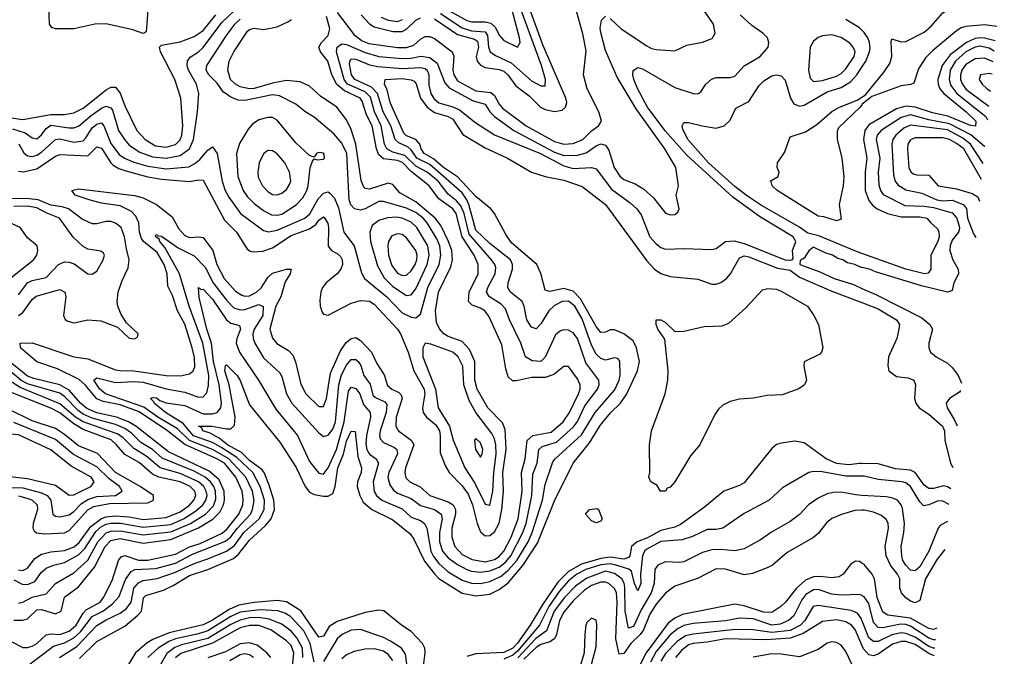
# Model space of a CAD drawing. Header units: inches. Extents: x 884549 to 1028252, y 526810 to 653624.
# Tile 665 of 1056: x 996356 to 1000616, y 562995 to 565749. Entities that reach past the tile are written whole.
import ezdxf

# ---------------------------------------------------------------- set-up
doc = ezdxf.new("R2010")
doc.units = ezdxf.units.IN
doc.header["$MEASUREMENT"] = 0
doc.layers.add('A9596', color=7, linetype='Continuous')
doc.layers.add('B0506', color=7, linetype='Continuous')

msp = doc.modelspace()

# ---------------------------------------------------------------- linework, layer by layer
at = {"layer": 'A9596', "color": 5}
for points, elevation in [([(996323.9, 565276.1), (996379.4, 565259.4), (996410, 565237.8), (996430, 565234.2), (996450, 565250.6), (996470, 565278.1), (996490, 565292.1), (996570, 565281.2), (996590, 565281.3), (996610, 565287.6), (996665, 565335), (996710, 565366.6), (996730, 565375.4), (996750, 565368.2), (996757.3, 565357.3), (996783.2, 565270), (996808.5, 565230), (996830, 565206.6), (996875.4, 565175.4), (996930, 565155.4), (996990, 565150), (997050, 565161.8), (997089.8, 565190.2), (997107.5, 565230), (997124.9, 565350), (997131.1, 565430), (997120.4, 565470), (997085.9, 565530), (997080.5, 565550), (997081.2, 565570), (997092.9, 565587.1), (997130, 565610.1), (997150, 565628.3), (997230, 565736.1), (997310, 565811.7)], 1960), ([(996910.2, 565790.2), (996903, 565697), (996890, 565689.7), (996844.7, 565704.7), (996729.4, 565730.6), (996681, 565730), (996590, 565709.9), (996510, 565709.2), (996494.4, 565714.4), (996484.9, 565730), (996481.3, 565810)], 1980), ([(997730, 565779.5), (997803, 565683), (997838, 565658), (997866.1, 565646.1), (997990, 565628.6), (998030, 565628.8), (998061, 565639), (998090, 565665), (998110, 565676.2), (998130, 565675.6), (998150, 565667.4), (998227.4, 565610), (998234.1, 565590), (998230.3, 565530), (998234.9, 565510), (998250, 565485), (998330, 565441.8), (998394, 565434), (998410, 565420.4), (998430, 565383), (998445.5, 565365.5), (998547.3, 565290), (998670, 565222), (998710, 565210.1), (998750, 565213.6), (998792.1, 565230), (998830, 565268.4), (998860.5, 565290), (998873, 565310), (998862.2, 565350), (998810.8, 565450), (998795.1, 565510), (998806.2, 565613.8), (998791.8, 565688.2), (998765.7, 565785.7)], 1880), ([(998150, 565753.1), (998250, 565684.2), (998324.1, 565664.1), (998336.3, 565656.3), (998341.5, 565630), (998330.9, 565590), (998334.5, 565570), (998350, 565551.5), (998370, 565542.5), (998430, 565534), (998450, 565525.6), (998468, 565510), (998502.4, 565462.4), (998559.7, 565419.7), (998609.2, 565370), (998630, 565359.7), (998670, 565351.3), (998702.4, 565357.6), (998718.1, 565370), (998723.4, 565390), (998719.2, 565410), (998619.6, 565639.6), (998556.9, 565810)], 1920), ([(998171, 565811), (998290, 565745.9), (998310, 565739.3), (998370, 565740.2), (998393.8, 565733.8), (998414.4, 565714.4), (998430, 565681.3), (998450, 565658.3), (998510, 565630.2), (998521.2, 565650), (998519.1, 565670), (998486, 565790)], 1960), ([(998176.2, 565776.2), (998270, 565713.2), (998310, 565700.2), (998370, 565696.7), (998379.9, 565679.9), (998384, 565630), (998391.7, 565610), (998414.2, 565594.2), (998482.5, 565562.5), (998570, 565483.8), (998610, 565462.4), (998630, 565463.1), (998631.6, 565490), (998613.2, 565550), (998525.8, 565790)], 1940), ([(998910, 565753.4), (998958.6, 565710), (999070, 565635.7), (999090, 565624.6), (999110, 565620.5), (999190, 565613.7), (999241.8, 565638.2), (999310, 565651), (999352, 565668), (999365.3, 565690), (999357.5, 565730), (999315.8, 565790)], 1860), ([(996310, 565325.2), (996370, 565317.2), (996490, 565338.4), (996550, 565338.2), (996590, 565345.3), (996630, 565366.7), (996730, 565445.8), (996750, 565457.1), (996770, 565456.3), (996790, 565430.9), (996810, 565375.9), (996863.1, 565270), (996899.1, 565230), (996943.7, 565203.8), (996990, 565197.6), (997030, 565209.2), (997050.5, 565229.5), (997057.9, 565250), (997061.5, 565290), (997053.4, 565410), (997026.3, 565490), (996965.6, 565610), (996960.7, 565630), (996970, 565638.4), (997050, 565652.7), (997110, 565675.7), (997150, 565702.8), (997205, 565770)], 1980), ([(996318.6, 563058.6), (996370, 563033.5), (996390, 563032.7), (996410, 563038.6), (996430.4, 563050), (996470, 563088.1), (996490, 563091.6), (996530, 563088.7), (996570, 563103.7), (996600.6, 563130), (996630, 563182), (996643.3, 563196.7), (996703.6, 563230), (996718.6, 563250), (996756.4, 563323.6), (996783.6, 563410), (996795.2, 563424.8), (996810, 563430.5), (996870, 563410.8), (996910, 563410.4), (997030, 563436.6), (997090, 563468.7), (997136.4, 563483.6), (997231.9, 563528.1), (997253.6, 563546.4), (997304.2, 563610), (997321, 563650), (997323.1, 563676.9), (997318.6, 563710), (997290.8, 563770), (997241.6, 563830), (997209.4, 563849.4), (997070.8, 563910.8), (996995.3, 563970), (996872.2, 564052.2), (996790, 564082.3), (996717.4, 564097.4), (996690, 564108.5), (996639.7, 564170), (996612.5, 564192.5), (996518.7, 564238.7), (996430, 564269.4), (996358.8, 564330), (996358.4, 564350), (996410.4, 564350.4), (996590, 564290.9), (996650, 564281.8), (996770, 564234.4), (996790, 564230.9), (996849.9, 564230.1), (996990, 564209.5), (997051.6, 564208.4), (997090, 564216.8), (997106.2, 564230), (997113.3, 564246.7), (997112.6, 564287.4), (997102.2, 564330), (997070, 564432.1), (997037.9, 564490), (997016.2, 564556.2), (996996.3, 564596.3), (996993.7, 564650), (996981, 564690), (996950, 564741.3), (996891, 564790), (996882.3, 564802.3), (996874.2, 564830), (996870.7, 564870.7), (996858.8, 564898.8), (996838.8, 564918.8), (996790, 564943.7), (996710, 564954.6), (996656.8, 564970), (996595.8, 564990), (996581, 565010), (996610, 565016.9), (996852.3, 564987.7), (996890, 564978.3), (996947.5, 564950), (997015.9, 564895.9), (997044.3, 564844.3), (997070, 564814.9), (997090, 564806.2), (997130, 564810.1), (997150, 564806), (997190.8, 564750.8), (997208.2, 564690), (997240.4, 564630), (997290, 564575.2), (997317.4, 564557.4), (997330, 564553.1), (997350, 564554.8), (997380.5, 564570), (997402.6, 564590), (997430, 564633.2), (997450, 564652.2), (997510, 564670.4), (997530.1, 564670.1), (997526.1, 564650), (997504.5, 564615.5), (997485, 564550), (997464.4, 564510), (997438.1, 564410), (997450, 564371.2), (997467.9, 564347.9), (997518.6, 564318.6), (997537.7, 564297.7), (997549.2, 564269.2), (997572.1, 564172.1), (997593.9, 564130), (997650, 564076.3), (997670, 564075.6), (997683.8, 564110), (997700.1, 564219.9), (997743.7, 564316.3), (997767.7, 564352.3), (997790, 564370.1), (997810, 564373.6), (997830, 564361), (997877.6, 564310), (997901.5, 564261.5), (997933.1, 564213.1), (997946.5, 564166.5), (997966.6, 564150), (997996.6, 564136.6), (998006.5, 564126.5), (998010.5, 564110), (997984.9, 564030), (997983.2, 563990), (997994.6, 563970), (998049.1, 563930), (998061.4, 563910), (998025.6, 563810), (998022.1, 563790), (998027, 563767), (998044.2, 563750), (998088.2, 563728.2), (998130, 563690), (998210, 563663.9), (998231.4, 563650), (998240.8, 563630), (998241.1, 563610), (998226.1, 563550), (998225.2, 563510), (998238.8, 563470), (998270, 563435.9), (998313.4, 563413.4), (998370, 563404.4), (998410, 563413.5), (998430, 563426.6), (998450.6, 563449.4), (998482.3, 563510), (998512.1, 563590), (998530.4, 563710), (998526.5, 563790), (998543.2, 563850), (998551.8, 563928.2), (998576, 563950), (998654.9, 563965.1), (998707.9, 564010), (998735.3, 564050), (998773, 564130), (998781.1, 564150), (998780.9, 564170), (998770, 564195), (998730, 564248.7), (998710, 564248.9), (998666.5, 564213.5), (998630, 564201.1), (998570, 564201.3), (998506, 564186), (998487.4, 564187.4), (998470, 564203.8), (998458.6, 564238.6), (998441.9, 564341.9), (998385.8, 564465.8), (998368.3, 564490), (998350, 564501.4), (998313.8, 564513.8), (998297.7, 564530), (998300.7, 564570), (998338.9, 564650), (998339.6, 564690), (998322.9, 564730), (998269.6, 564810), (998244.4, 564910), (998230, 564931.3), (998170, 564973.4), (998127.8, 565030), (998050, 565091.5), (998011.6, 565131.6), (997990, 565140), (997930, 565146.4), (997910, 565164.8), (997900.2, 565190), (997880.2, 565290), (997856.8, 565336.8), (997837.1, 565397.1), (997828.7, 565410), (997761.1, 565441.1), (997728.4, 565468.4), (997706.7, 565510), (997689.1, 565569.1), (997657.5, 565610), (997649.8, 565630), (997661, 565650), (997690, 565680.2), (997698, 565710), (997683.1, 565763.1)], 1880), ([(996350, 565094.1), (996371.1, 565091.1), (996430, 565104.4), (996510, 565158.2), (996530, 565165.9), (996650, 565160.2), (996690, 565198.9), (996710, 565193.6), (996749.7, 565129.7), (996760.1, 565120.1), (996785.2, 565105.2), (996814.9, 565094.9), (996910, 565069.3), (996970, 565059.5), (997090, 565049.4), (997130, 565056.5), (997150, 565054.5), (997241.6, 564881.6), (997294.3, 564830), (997339.1, 564759.1), (997350, 564748.6), (997364, 564744), (997407.7, 564747.7), (997450, 564762.3), (997530, 564815), (997610, 564843.7), (997636.7, 564863.3), (997650, 564881.1), (997670, 564895.9), (997673.4, 564893.4), (997689, 564869), (997692.1, 564850), (997689.8, 564769.8), (997705, 564750), (997730, 564737.8), (997744.4, 564724.4), (997751.5, 564710), (997751.9, 564690), (997745.4, 564670), (997730.1, 564650), (997681.6, 564610), (997666.2, 564590), (997658.2, 564570), (997655.1, 564535.1), (997656, 564510), (997663.9, 564483.9), (997670, 564474.9), (997690, 564471.1), (997790, 564522.4), (997830, 564533.8), (997870, 564531.3), (997890, 564518), (997990.1, 564410), (998002.9, 564390), (998036.8, 564310), (998060.5, 564230), (998105.7, 564150), (998109.3, 564130), (998099.2, 564070), (998101.6, 564050), (998115.6, 564030), (998156.1, 563996.1), (998171.6, 563970), (998175.4, 563950), (998174.9, 563874.9), (998197.6, 563817.6), (998213.4, 563790), (998270, 563732.8), (998296.3, 563696.3), (998314.8, 563650), (998334.7, 563570), (998350, 563534.1), (998370, 563516.1), (998390, 563517), (998410, 563533.7), (998430, 563571.5), (998442.1, 563630), (998449.4, 563710), (998446.4, 563790), (998460.6, 563890), (998456.3, 563976.3), (998444.7, 564004.7), (998381.2, 564070), (998334.5, 564150), (998325.6, 564190), (998325.3, 564270), (998302, 564322), (998270, 564357.1), (998210, 564378.3), (998190.5, 564390.5), (998171.8, 564411.8), (998159.3, 564439.3), (998154.6, 564490), (998167.4, 564570), (998220.7, 564679.3), (998229, 564710), (998225.4, 564750), (998210.8, 564790), (998178.4, 564858.4), (998153.6, 564890), (998070, 564960.6), (998000.3, 565000.3), (997970, 565035.3), (997950, 565041.6), (997870, 565016.1), (997850, 565018), (997844.2, 565024.2), (997833, 565053), (997810.9, 565210), (997790, 565273.4), (997770, 565315.9), (997727.7, 565370), (997658, 565418), (997610, 565460.6), (997570, 565479.9), (997510, 565485.5), (997450, 565474.7), (997370, 565450.7), (997349.7, 565449.7), (997310, 565458.2), (997288.8, 565470), (997267.3, 565490), (997255.8, 565530), (997262.1, 565570), (997282.3, 565610), (997341.3, 565698.8), (997350, 565706.5), (997370, 565712.1), (997410, 565706.1), (997470, 565718.1), (997519.3, 565740.7), (997531.8, 565750)], 1920), ([(996352.4, 565212.4), (996373.4, 565173.4), (996390, 565160.5), (996410, 565157.6), (996430, 565163.3), (996450, 565175.8), (996510, 565231.2), (996530, 565233.1), (996590, 565219.6), (996630, 565225.5), (996642.4, 565237.6), (996670, 565281.1), (996690, 565297.4), (996710, 565302), (996719.7, 565290), (996750, 565213), (996786.1, 565166.1), (996809.8, 565149.8), (996850, 565131.9), (996910, 565114.8), (996990, 565103.8), (997086.9, 565113.1), (997113.5, 565126.5), (997135.6, 565144.4), (997170, 565184.4), (997190, 565199.5), (997210, 565170.7), (997231.8, 565050), (997245.2, 565010), (997260.7, 564980.7), (997311.1, 564911.1), (997410, 564837.4), (997431.7, 564831.7), (997470, 564838.2), (997589.2, 564890.8), (997610.7, 564909.3), (997646.6, 564973.4), (997670, 564999.1), (997690, 565003.6), (997698.3, 564998.3), (997717.4, 564977.4), (997735.5, 564935.5), (997758.8, 564830), (997803.4, 564770), (997834.1, 564654.1), (997847.8, 564630), (997943.8, 564550), (998010, 564480.5), (998050, 564461.6), (998070, 564458.8), (998090, 564475.5), (998121.1, 564590), (998170.2, 564690), (998178.6, 564730), (998173, 564770), (998160.5, 564800.5), (998118.6, 564870), (998101.3, 564890), (998070, 564914.8), (998030, 564934.2), (997930, 564962.2), (997910, 564962.6), (997850, 564930.6), (997830, 564924.9), (997805, 564930), (997788.1, 564948.1), (997781.5, 564970), (997771.5, 565170), (997750, 565214.9), (997715, 565255), (997630, 565327.4), (997590, 565351.4), (997550, 565384.1), (997479.5, 565419.5), (997450, 565423.9), (997330, 565399.6), (997301.3, 565401.3), (997270, 565413.2), (997236.4, 565436.4), (997210, 565475), (997174.7, 565510), (997162.8, 565530), (997165.6, 565550), (997250, 565680.4), (997287.2, 565730), (997310, 565751)], 1940), ([(996390, 562954.2), (996501.5, 563038.5), (996550, 563053.4), (996590, 563075.3), (996618.5, 563101.5), (996670, 563166.7), (996716, 563190), (996757.9, 563222.1), (996785.6, 563254.4), (996813.1, 563326.9), (996837.6, 563362.4), (996854, 563370), (996944.8, 563375.2), (997030, 563398.3), (997103.8, 563436.2), (997246.2, 563493.8), (997270, 563511.7), (997298.3, 563550), (997353.8, 563610), (997363.1, 563630), (997370.6, 563669.4), (997363.1, 563710), (997334.4, 563770), (997260.6, 563850), (997190, 563890), (997090, 563928.8), (997038.5, 563978.5), (996953.8, 564030), (996893.2, 564073.2), (996726.8, 564130), (996702.8, 564150), (996676.5, 564190), (996690, 564200.1), (996770, 564180.2), (996850, 564184.3), (996890, 564181.5), (996990, 564151.8), (997070, 564137.6), (997130, 564116), (997150, 564118), (997165.4, 564134.6), (997173.3, 564166.7), (997174.3, 564210), (997147.7, 564350), (997088.4, 564510), (997047.8, 564650), (996983.3, 564763.3), (996961.7, 564790), (996959.8, 564799.8), (996945.1, 564810), (996942.7, 564817.3), (996950, 564819.3), (996953.9, 564813.9), (996970, 564812), (997041.8, 564761.8), (997110, 564728.1), (997157.7, 564677.7), (997193.5, 564610), (997250, 564535.2), (997282.8, 564502.8), (997310, 564493.1), (997330, 564494.9), (997390, 564517.4), (997408.8, 564508.8), (997407.2, 564470), (997370.4, 564410), (997364.7, 564390), (997365.8, 564370), (997373.4, 564350), (997410, 564285.6), (997481.7, 564221.7), (997490, 564206), (997509.7, 564130), (997532.8, 564090), (997650, 563961.3), (997670, 563945.2), (997690, 563952), (997710, 563977.7), (997722.8, 564010), (997736.6, 564170), (997748, 564212), (997770, 564255.1), (997790, 564279.1), (997810, 564278.9), (997820.4, 564270), (997832.5, 564252.5), (997844.1, 564210), (997872.4, 564172.4), (997884.4, 564124.4), (997894.6, 564114.6), (997936, 564096), (997944.2, 564084.2), (997941.1, 564050), (997915.9, 563970), (997912.5, 563950), (997915.3, 563935.3), (997930, 563920.3), (997978.2, 563898.2), (997987.8, 563890), (997990.8, 563870.8), (997952.6, 563790), (997948.9, 563768.9), (997956.8, 563736.8), (997973.4, 563713.4), (997990, 563701.3), (998050, 563677.5), (998090, 563648.1), (998150, 563629.7), (998178.9, 563610), (998184.2, 563590), (998172.5, 563530), (998172.4, 563490), (998185.7, 563450), (998210, 563420.9), (998250, 563391.7), (998290, 563370.6), (998310, 563363.6), (998350, 563359.5), (998390, 563365.1), (998430, 563380.7), (998457.4, 563402.6), (998480.4, 563430), (998531.6, 563528.4), (998547.1, 563570), (998571.9, 563690), (998576.7, 563783.3), (998594.8, 563830), (998602, 563890), (998616.8, 563903.2), (998678.4, 563921.6), (998752.3, 563987.7), (998770, 564011.1), (998801, 564079), (998856.3, 564150), (998863.4, 564170), (998861.4, 564190), (998804.8, 564264.8), (998769.1, 564369.1), (998750, 564394), (998730, 564405.9), (998710, 564407.6), (998696.4, 564403.6), (998674.8, 564385.2), (998630, 564288.9), (998611.1, 564270), (998573, 564273), (998545, 564290), (998523.8, 564350), (998475.6, 564450), (998458.5, 564498.5), (998438.9, 564518.9), (998388.2, 564550), (998375.8, 564570), (998381.3, 564590), (998413.7, 564650), (998416.3, 564676.3), (998412.1, 564690), (998397.2, 564710), (998300.7, 564820.7), (998278.4, 564910), (998264.2, 564944.2), (998246, 564966), (998210, 564993.6), (998165.8, 565050), (998119.1, 565090), (998070, 565115.7), (998021.9, 565161.9), (997970, 565176.1), (997944.3, 565190), (997934.7, 565210), (997920.5, 565290), (997891.3, 565350), (997873.3, 565413.3), (997850, 565437.2), (997774.8, 565470), (997759, 565490), (997727, 565610), (997729.9, 565630), (997750, 565645), (997770, 565641.6), (997850, 565607.3), (997910.2, 565589.8), (998010, 565581), (998050, 565582.5), (998091, 565591), (998130, 565585.6), (998161.5, 565561.5), (998195.2, 565475.2), (998214.4, 565454.4), (998318.5, 565398.5), (998370, 565383.8), (998390.7, 565350), (998410, 565330.1), (998493.4, 565270), (998670, 565176), (998710, 565161.9), (998770, 565162.8), (998806.6, 565173.4), (998850, 565203.6), (998870, 565211.9), (998890, 565206.4), (998904.5, 565184.5), (998928.3, 565110), (998952, 565072), (998970, 565057.9), (999018.8, 565038.8), (999055.7, 565015.7), (999098.1, 564978.1), (999150, 564911.4), (999170, 564904.2), (999190, 564906), (999203.9, 564916.1), (999209.7, 564930), (999196.2, 564990), (999206.6, 565030), (999194.3, 565110), (999147.6, 565190), (999023.1, 565363.1), (998940.3, 565500.3), (998890, 565615.6), (998870, 565694), (998868, 565712), (998873.5, 565746.5), (998890, 565764.4)], 1860), ([(996528.5, 562990), (996602.3, 563037.7), (996690, 563128.8), (996730, 563153.5), (996790, 563181.7), (996818.3, 563201.7), (996837.8, 563230), (996849.6, 563290.4), (996870, 563312.4), (996890, 563322.6), (996950, 563332.1), (997030, 563358.7), (997110, 563397.1), (997170, 563416.1), (997250.1, 563449.9), (997285, 563475), (997326.2, 563530), (997391.8, 563590), (997413.6, 563630), (997415.7, 563670), (997396.4, 563730), (997364.5, 563790), (997295, 563855), (997230, 563897.3), (997190, 563920), (997108.3, 563948.3), (997062.7, 564002.7), (996986.6, 564050), (996937.2, 564090), (996936.5, 564096.5), (996922, 564110), (996930, 564115.3), (996947.5, 564112.5), (996961.9, 564101.9), (996990, 564091.7), (997070, 564079.3), (997150, 564044.5), (997190, 564043.6), (997210, 564049.3), (997226.2, 564070), (997228.4, 564091.6), (997219.5, 564170), (997193.8, 564270), (997185.2, 564350), (997166, 564410), (997132.7, 564547.3), (997130, 564590.4), (997142, 564582), (997150, 564582.6), (997190, 564540.1), (997250, 564450.1), (997270, 564436.6), (997306.6, 564426.6), (997311.1, 564410), (997294.8, 564370), (997292.1, 564350), (997307.3, 564310), (997388.6, 564190), (997464.6, 564064.6), (997558.2, 563950), (997610, 563837.8), (997650, 563787.2), (997670, 563783.2), (997673.2, 563786.8), (997690, 563811), (997726, 563890), (997759.5, 564010), (997778, 564142), (997790, 564159.8), (997810, 564153.8), (997827.1, 564130), (997843.7, 564083.7), (997872.4, 564050), (997873.2, 564030), (997855.9, 563950), (997854.1, 563914.1), (997858.3, 563890), (997869, 563870), (997898.9, 563850), (997908.1, 563830), (997885.9, 563750), (997890, 563708.6), (997900.3, 563690), (997922.1, 563670), (998010, 563632.3), (998050, 563597.2), (998090, 563582.1), (998107.8, 563570), (998117.2, 563550), (998134.2, 563450), (998146.2, 563426.2), (998170, 563396.8), (998210, 563361.1), (998270, 563324.4), (998310, 563311.9), (998350, 563310.3), (998390, 563318.5), (998438.6, 563341.4), (998470, 563367.1), (998506.8, 563410), (998555.8, 563490), (998573.8, 563530), (998618.1, 563670), (998630, 563738), (998663.2, 563836.8), (998672, 563850), (998786.4, 563953.6), (998845.5, 564050), (998930, 564146.1), (998949.9, 564190), (998953.9, 564210), (998952.2, 564272.2), (998943.3, 564283.3), (998930, 564285.8), (998890, 564276.3), (998870, 564283), (998850, 564301.9), (998830, 564340.8), (998790, 564454.2), (998757.3, 564510), (998730, 564531.7), (998703.2, 564530), (998670, 564512.7), (998644.9, 564490), (998610, 564433.2), (998590, 564412.2), (998570, 564418.4), (998549.9, 564450), (998538.7, 564510), (998530.3, 564530), (998479.2, 564570), (998468.3, 564590), (998469.6, 564610), (998487.7, 564670), (998488.2, 564690), (998479.9, 564710), (998390, 564780.4), (998330, 564838.4), (998299.3, 564950), (998291.2, 564970), (998270, 565000.4), (998130, 565122.7), (998073.7, 565150), (998050, 565185.3), (998037, 565197), (997996.1, 565216.1), (997980.6, 565230), (997961.7, 565290), (997929, 565350), (997904.6, 565430), (997877.3, 565457.3), (997806.4, 565490), (997791.3, 565510), (997783.1, 565556.9), (997783.6, 565570), (997790, 565579.2), (997810, 565578.4), (997870, 565553.7), (997905.8, 565545.8), (998010, 565537.4), (998090, 565541.7), (998110, 565537.2), (998118.2, 565530), (998125.9, 565510), (998125.7, 565465.7), (998134.1, 565430), (998147.9, 565407.9), (998169.5, 565389.5), (998230, 565372.1), (998259, 565359), (998330, 565303.4), (998410, 565250.1), (998609.9, 565170.1), (998710, 565117.3), (998750, 565105), (998830, 565109.6), (998850, 565104.1), (998916.1, 565016.1), (998996.9, 564956.9), (999026.1, 564930), (999044.2, 564904.2), (999082.3, 564810), (999110, 564778.7), (999130, 564763.9), (999150, 564756.3), (999230, 564759.5), (999350, 564754.7), (999370, 564759.1), (999410.4, 564789.6), (999447.9, 564792.1), (999490, 564780.5), (999668.1, 564710), (999691.8, 564708.2), (999698.7, 564710), (999702.2, 564717.8), (999699.1, 564750), (999713.8, 564790), (999702.8, 564810), (999557.2, 564897.2), (999441.2, 564981.2), (999242.9, 565162.9), (999148.5, 565268.5), (999072.4, 565370), (999030, 565448.2), (999013.6, 565490), (999008.6, 565510), (999010.9, 565529.1), (999030, 565542), (999050, 565536.1), (999190, 565456.2), (999270, 565430.2), (999290, 565427.8), (999303.6, 565436.4), (999325.1, 565470), (999348.8, 565491.2), (999370, 565498.3), (999430, 565498.9), (999450, 565505), (999490.8, 565549.2), (999560.3, 565590), (999594.4, 565630), (999597.4, 565650), (999590.8, 565670), (999570.8, 565690), (999523.3, 565723.3), (999473, 565770)], 1840), ([(997833.7, 565770), (997870, 565730.7), (997890, 565717.3), (997970, 565697.8), (998010, 565698.4), (998030, 565708.4), (998070, 565746.3), (998090, 565756.2)], 1920), ([(997919.8, 565759.8), (997950, 565746.6), (997990, 565741.2), (998012.5, 565750)], 1940), ([(1000000, 565703.7), (999990, 565713.3), (999930.2, 565750.2)], 1820), ([(1000000, 564738.1), (999969.2, 564749.2), (999813.9, 564813.9), (999765.9, 564825.9), (999730, 564851.9), (999565.2, 564945.2), (999505, 564985), (999450, 565026.6), (999336.4, 565130), (999246.5, 565230), (999225.4, 565274.6), (999222.4, 565290), (999230, 565304.4), (999250, 565304.5), (999309.1, 565289.1), (999370, 565280.1), (999404.2, 565290), (999430, 565314.9), (999454.2, 565365.8), (999510, 565395.1), (999556.1, 565463.9), (999576.2, 565483.8), (999610, 565505.3), (999630, 565510.8), (999650, 565506.7), (999667.7, 565487.7), (999691.1, 565410), (999705.5, 565385.5), (999730, 565374.4), (999750, 565379.5), (999850, 565437.3), (999910, 565455.1), (999950, 565479.8), (999977.4, 565510), (1000000, 565544.2)], 1820), ([(996614.7, 562985.3), (996690, 563059.5), (996810, 563125.2), (996867.6, 563172.4), (996883.5, 563190), (996891.5, 563248.5), (996901.6, 563258.4), (996978.1, 563281.9), (997019.2, 563300.8), (997090, 563344.3), (997170.1, 563370.1), (997281.3, 563418.7), (997302.9, 563437.1), (997350, 563497.6), (997419.4, 563560.6), (997444.3, 563590), (997457.7, 563630), (997456, 563670), (997435.7, 563735.7), (997413, 563790), (997403.3, 563803.3), (997350, 563842.6), (997316.1, 563876.1), (997255.3, 563910), (997219.2, 563939.2), (997180.6, 563960.6), (997148.4, 563970), (997143.8, 563983.8), (997128.9, 563990), (997186.8, 563990), (997250, 563978.4), (997270, 563979.6), (997285.4, 563994.6), (997287.9, 564030), (997261.7, 564170), (997242.8, 564230), (997246.6, 564253.4), (997250, 564255.4), (997296.2, 564210), (997310, 564188.3), (997350, 564082.5), (997481.7, 563921.7), (997552.1, 563812.1), (997590.7, 563730), (997610, 563705), (997630, 563695.3), (997670, 563688), (997690, 563688.2), (997710, 563699.3), (997720.9, 563730), (997733, 563810), (997756.2, 563870), (997770, 563925.5), (997790, 563969.3), (997807.7, 563967.7), (997819.1, 563859.1), (997834.3, 563810), (997833.2, 563790), (997818.1, 563750), (997816.4, 563730), (997827.6, 563690), (997842.2, 563662.2), (997879.4, 563630), (997970, 563585), (998045, 563525), (998061.3, 563501.3), (998107, 563407), (998150, 563351.2), (998170, 563332.2), (998270, 563268.1), (998330, 563256.6), (998390, 563263.9), (998430, 563283.8), (998470, 563313.5), (998532.6, 563387.4), (998596.1, 563483.9), (998670, 563668.1), (998750.3, 563830), (998821.3, 563918.7), (998867, 563993), (998912.2, 564047.8), (998955, 564090), (998982.4, 564130), (999028.7, 564230), (999037.3, 564270), (999024.3, 564330), (999010, 564359), (998970, 564390.4), (998930, 564408), (998910, 564407.1), (998890, 564396.6), (998870, 564395.5), (998850, 564422.3), (998782, 564542), (998750, 564575.2), (998710, 564586), (998650, 564573.8), (998630, 564578.9), (998611.4, 564651.4), (998593.6, 564690), (998484.1, 564784.1), (998459.3, 564819.3), (998410.4, 564910), (998394.3, 564930), (998330, 564983.8), (998250, 565069.5), (998189.2, 565109.2), (998146.7, 565146.7), (998106.4, 565170), (998092.3, 565190), (998086.6, 565210), (998070, 565229.9), (998030, 565246.1), (998017.7, 565257.7), (997959.3, 565390), (997945.2, 565445.2), (997934.1, 565470), (997937.4, 565490), (998010, 565493.8), (998049.4, 565489.4), (998062.4, 565482.4), (998071.6, 565471.6), (998090.6, 565410), (998119, 565370), (998150, 565346.8), (998210.2, 565330.2), (998230, 565318.3), (998272.5, 565252.5), (998370, 565194.3), (998466.4, 565150), (998570, 565088.9), (998629.9, 565070.1), (998710, 565054.4), (998790, 565026.8), (998890, 564949.5), (999070, 564706.3), (999102.8, 564670), (999130, 564651.4), (999170, 564637.9), (999290, 564626.9), (999350, 564605.5), (999370, 564605.3), (999390, 564612.2), (999414.5, 564630), (999431, 564650), (999470, 564718.9), (999490, 564726.7), (999510, 564723.3), (999634.4, 564674.4), (999690, 564665), (999730, 564635.4), (999870, 564575.2), (1000000, 564525.2)], 1820), ([(1000000, 565381.3), (999999.3, 565380.7), (999992.9, 565370), (999898.7, 565281.3), (999892.7, 565267.3), (999892.4, 565232.4), (999913.8, 565150), (999921.2, 565070), (999919, 565030), (999902.3, 564950), (999910, 564886), (999890, 564878.7), (999835.8, 564895.8), (999810, 564898.6), (999633.8, 565010), (999611.2, 565030), (999607.3, 565047.3), (999602.7, 565050), (999637, 565070), (999641.6, 565090), (999633.6, 565110), (999634.3, 565130), (999665, 565175), (999690, 565242.8), (999756.6, 565263.4), (999804.7, 565295.3), (999870, 565351.8), (999903, 565370), (999979.3, 565400.7), (1000000, 565414.3)], 1780), ([(996350, 564469.4), (996370, 564481.9), (996410, 564538.7), (996426.4, 564553.6), (996530, 564582.4), (996551.4, 564570), (996554.7, 564550), (996545, 564470), (996552.7, 564452.7), (996564.1, 564444.1), (996590, 564437.5), (996650, 564450.6), (996706.8, 564446.8), (996779.4, 564419.4), (996830, 564371.8), (996852, 564368), (996865.1, 564374.9), (996867.8, 564390), (996818.2, 564438.2), (996794.1, 564474.1), (996779.9, 564510), (996777.5, 564530), (996781.7, 564570), (996799, 564621), (996824.6, 564675.4), (996829.9, 564710), (996817.3, 564757.3), (996809.7, 564810), (996794.6, 564850), (996770, 564868.3), (996750, 564875.8), (996730, 564876), (996690, 564865.1), (996670, 564866.2), (996626.2, 564886.2), (996566.8, 564930), (996539.4, 564939.4), (996490, 564946.8), (996435.4, 564970), (996384, 564976), (996290, 564974.6)], 1920), ([(996350, 564558.8), (996390, 564610.8), (996410, 564620.1), (996470, 564634.1), (996523.8, 564690), (996550, 564701.3), (996570, 564700.1), (996592.1, 564692.1), (996650, 564650.2), (996670, 564647.8), (996690, 564661.1), (996716.8, 564710), (996723, 564730), (996718.9, 564738.9), (996707.1, 564747.1), (996650, 564755.9), (996630, 564767.7), (996587.6, 564807.6), (996528.3, 564890), (996470, 564913.1), (996430, 564935.2), (996390, 564942.4), (996330, 564940.1)], 1940), ([(996310, 564626.5), (996415, 564710), (996429.8, 564730), (996434.2, 564750), (996431.1, 564770), (996390, 564804.7), (996358, 564850), (996310, 564871.2)], 1960), ([(1000000, 564676.8), (999997.3, 564677.3), (999969.3, 564690), (999937.5, 564697.5), (999917.6, 564710), (999895.9, 564715.9), (999873, 564730), (999840.3, 564740.3), (999790, 564765.3), (999770, 564748.9), (999750, 564718), (999733, 564707), (999731.3, 564690), (999818.3, 564658.3), (999879.3, 564630), (999963.1, 564603.1), (1000000, 564586.7)], 1840), ([(996330, 563152), (996370, 563150.7), (996390, 563157.5), (996430, 563195.5), (996450, 563197.7), (996510, 563178.9), (996534.5, 563190), (996549.1, 563250.9), (996610, 563295.7), (996679.7, 563380.3), (996725.8, 563470), (996750, 563495.6), (996790, 563504.6), (996890, 563484.6), (997010, 563500.6), (997128.9, 563551.1), (997191.1, 563588.9), (997221.3, 563618.7), (997237.7, 563650), (997242.3, 563670), (997240.7, 563710), (997218.4, 563758.4), (997176, 563796), (996999.4, 563879.4), (996858.3, 563990), (996826.2, 564010), (996774.5, 564030), (996690, 564048), (996646.3, 564066.3), (996618.4, 564090), (996570, 564146.3), (996530, 564169.3), (996416.3, 564196.3), (996390, 564206.5), (996322, 564262)], 1920), ([(996350, 563225), (996370, 563229.2), (996410, 563250.9), (996470, 563265.5), (996510, 563310.1), (996590, 563356.1), (996650, 563411), (996694, 563490), (996730, 563529.8), (996750, 563536.6), (996790, 563538.1), (996890, 563519.9), (997010, 563532.9), (997094.9, 563570), (997159.9, 563610), (997194.5, 563645.5), (997204.8, 563675.2), (997202.8, 563710), (997195.1, 563730), (997180.9, 563750), (997158.3, 563770), (997110, 563796.2), (996972.3, 563852.3), (996930, 563889), (996880.4, 563920.4), (996839.9, 563959.9), (996810, 563980.3), (996770, 563997.6), (996670, 564025.3), (996630, 564043.1), (996610, 564056.6), (996550, 564118.3), (996530, 564133), (996390, 564173.9), (996360.3, 564190), (996312.6, 564230)], 1940), ([(996330, 563325.3), (996366.5, 563306.5), (996390, 563305.1), (996420.7, 563319.3), (996450, 563358.7), (996470, 563376.9), (996502.2, 563390), (996550, 563401.4), (996610, 563433.7), (996638.2, 563461.8), (996685.1, 563534.9), (996710, 563556.9), (996730, 563567.1), (996750, 563571.7), (996791.3, 563571.3), (996890, 563554.2), (997010, 563565.1), (997064.6, 563590), (997117.1, 563622.9), (997147.8, 563650), (997161.2, 563670), (997166.2, 563690), (997163, 563710), (997152, 563730), (997129.6, 563750), (997050, 563785.8), (996963.2, 563810), (996902.2, 563862.2), (996850, 563893.6), (996801.4, 563941.4), (996777.7, 563957.7), (996630, 564009.8), (996596.8, 564030), (996530, 564087.1), (996357.3, 564157.3), (996290, 564200.8)], 1960), ([(996350, 563369.2), (996370, 563366.4), (996390, 563376.8), (996421.6, 563418.4), (996450, 563437.3), (996490, 563447.1), (996550, 563452.9), (996591.5, 563468.5), (996613.3, 563486.7), (996663.7, 563556.3), (996710, 563591.6), (996730, 563598.3), (996770, 563602.5), (996830, 563598.6), (996890, 563586.8), (996990, 563595.4), (997050, 563620.1), (997090.5, 563649.5), (997109.7, 563670), (997118.3, 563690), (997114.2, 563710), (997093.4, 563730), (997050, 563749.8), (996957.5, 563770), (996930, 563782.8), (996873.2, 563833.2), (996810, 563868.1), (996774.7, 563910), (996750.9, 563930.9), (996630, 563976.1), (996590, 564000.6), (996530, 564047.9), (996490, 564068.2), (996250, 564163.6)], 1980), ([(996350, 563689.7), (996396.3, 563676.3), (996410.1, 563670), (996430.7, 563650), (996432.4, 563630), (996414.7, 563570), (996413.3, 563550), (996418.1, 563538.1), (996428.6, 563528.6), (996464.9, 563524.9), (996550, 563529.6), (996570, 563539.5), (996650, 563629.3), (996676.4, 563643.6), (996744.2, 563655.8), (996910, 563659), (996935, 563670), (996934.6, 563690), (996877.7, 563730), (996770.4, 563790.4), (996691.7, 563871.7), (996610, 563905.2), (996550, 563955.2), (996510, 563980.6), (996410, 564013.5), (996310, 564062.9)], 2020), ([(996264.9, 563724.9), (996370, 563723.4), (996450, 563701.7), (996474.7, 563690), (996490.1, 563670), (996498.9, 563610), (996510, 563601.5), (996530, 563598), (996570, 563607.1), (996590, 563620.9), (996623.7, 563656.3), (996650, 563672.8), (996690, 563685.7), (996770.8, 563690), (996799.6, 563710), (996787.2, 563730), (996742.8, 563762.8), (996690, 563815), (996588.4, 563868.4), (996510, 563933.3), (996330, 564006.9)], 2040), ([(1000000, 563828.4), (999990, 563828.5), (999943.8, 563823.8), (999890, 563829), (999845.7, 563850), (999750, 563918), (999710, 563926.3), (999650, 563917.7), (999630, 563911.2), (999610, 563894.4), (999490, 563744.8), (999470, 563733.6), (999402.2, 563710), (999319.3, 563640.7), (999214.5, 563565.5), (999190, 563554), (999130, 563538.6), (999072.3, 563507.7), (999027.6, 563490), (999003, 563470), (998996.3, 563430), (998990, 563422.8), (998970, 563416), (998910, 563423.3), (998870, 563418.5), (998786.6, 563393.4), (998730, 563362.5), (998684.4, 563315.6), (998619.2, 563220.8), (998565.1, 563130), (998510, 563052.2), (998490, 563030.9), (998450, 563011.9), (998330, 563005.3), (998290, 562994.4)], 1820), ([(1000000, 563773.6), (999930, 563773.9), (999827.6, 563792.4), (999790, 563794.3), (999770.1, 563789.9), (999656.1, 563723.9), (999598.5, 563670), (999490, 563613), (999398.3, 563550), (999370, 563543.4), (999330, 563544.3), (999266.4, 563513.6), (999221.8, 563498.2), (999130, 563491.4), (999070, 563459), (999059.9, 563450), (999051.1, 563430), (999042.6, 563350), (999043.8, 563310), (999030, 563278.2), (999015.4, 563310), (999003, 563363), (998992.1, 563372.1), (998930.9, 563390.9), (998910, 563395.1), (998870, 563390.1), (998804.9, 563370), (998766.5, 563350), (998730, 563321.4), (998690, 563274.8), (998645.1, 563210), (998604.5, 563130), (998510, 563017.1), (998490, 562999.9), (998450, 562982.1)], 1840), ([(1000000, 563691.3), (999973.1, 563693.1), (999910, 563704.5), (999876.6, 563703.4), (999850, 563698.6), (999810, 563679.2), (999769.3, 563650.7), (999730, 563608.9), (999690, 563578.3), (999608.2, 563531.8), (999561.1, 563498.9), (999490, 563460.6), (999450, 563451), (999390, 563457.5), (999350, 563456.3), (999310, 563444.5), (999230, 563404.2), (999210, 563400.9), (999150, 563403.4), (999117.2, 563390), (999104.6, 563370), (999100.6, 563310), (999087.8, 563270), (999044.6, 563195.4), (999014.5, 563130), (999010, 563123.6), (998990, 563116.5), (998975.8, 563190), (998974.4, 563294.4), (998971.6, 563311.6), (998961.7, 563330), (998930, 563353.3), (998890, 563362.8), (998810, 563333.6), (998761.2, 563298.8), (998712.4, 563250), (998667.9, 563190), (998634.8, 563105.2), (998588.5, 563071.5), (998511.3, 562988.7)], 1860), ([(1000000, 563627), (999970, 563625.8), (999911.1, 563608.9), (999869.3, 563590.7), (999847.2, 563572.8), (999811.9, 563528.1), (999790.8, 563509.2), (999676.5, 563443.5), (999613.4, 563390), (999590, 563377.5), (999526.3, 563353.7), (999490, 563347.2), (999410, 563372.7), (999370, 563373.2), (999288.3, 563331.7), (999190, 563298.7), (999150, 563267.9), (999110, 563220.1), (999082.2, 563177.8), (999054.8, 563110), (999040.4, 563090), (999000.4, 563050), (998970, 563007), (998950, 563004.6), (998935.2, 563070), (998941.4, 563230), (998937.5, 563270), (998930, 563288.3), (998904.5, 563310), (998890, 563316.2), (998870, 563316), (998830, 563300.8), (998799.1, 563280.9), (998750, 563235.4), (998710, 563185.9), (998692, 563150), (998679.2, 563090), (998669.2, 563070), (998650, 563057), (998610, 563046.4), (998590, 563033.5), (998536.9, 562983.1)], 1880), ([(1000000, 563398.5), (999990, 563405.4), (999972.9, 563407.1), (999950, 563392.8), (999918.7, 563350), (999901.1, 563338.9), (999870, 563334.2), (999820.2, 563340.2), (999790, 563338.9), (999755.5, 563324.5), (999717.2, 563290), (999670, 563229.9), (999648.9, 563210), (999610, 563184.7), (999573.9, 563186.1), (999490, 563213.4), (999450, 563220.1), (999223.4, 563176.6), (999190, 563160.5), (999162.1, 563137.9), (999065.8, 563010), (999041, 562959)], 1920), ([(1000000, 563257.9), (999990, 563263.1), (999910, 563259.3), (999870, 563263.3), (999810, 563283.8), (999790, 563283.3), (999757.7, 563262.3), (999740, 563240), (999705.1, 563170), (999681.7, 563150), (999645.7, 563134.3), (999610, 563129.8), (999530, 563157.7), (999470, 563159.8), (999410, 563148.9), (999270, 563136.5), (999230, 563128.5), (999204.5, 563115.5), (999170, 563087.7), (999110, 563015.6), (999085.3, 562970)], 1940), ([(998099.9, 562930), (998110.8, 563010), (998108.4, 563030), (998099.1, 563050), (998050, 563102.4), (998008.4, 563130), (997931.8, 563191.8), (997910, 563194.4), (997850, 563184.9), (997730, 563145.4), (997695.3, 563124.7), (997670, 563081.7), (997650, 563077.4), (997572.4, 563192.4), (997510, 563231.3), (997470, 563236.1), (997370, 563227.8), (997304, 563216), (997262.5, 563197.5), (997190, 563150.8), (997150, 563131.8), (997002.8, 563097.2), (996932.3, 563067.7), (996906.9, 563053.1), (996856.1, 563010), (996816.4, 562943.6)], 1820), ([(997630, 562971.3), (997613.3, 563050), (997585.4, 563105.4), (997527.1, 563167.1), (997502.4, 563182.4), (997472.3, 563192.3), (997396.5, 563196.5), (997310, 563185.8), (997270, 563167.2), (997170, 563104.7), (997130, 563091.8), (997029.5, 563070.5), (997000.8, 563059.2), (996955.3, 563030), (996910, 562990)], 1840), ([(1000000, 563151.9), (999997.7, 563157.7), (999981.6, 563181.6), (999953.1, 563193.1), (999810, 563214.9), (999789.6, 563210), (999753.6, 563150), (999733.6, 563130), (999690, 563107.3), (999610, 563097.9), (999530, 563110.2), (999451.1, 563111.1), (999270, 563091.5), (999237, 563083), (999200.7, 563059.3), (999150, 563006.6), (999130, 562974.1)], 1960), ([(997581.3, 562990), (997579.8, 563030), (997555.6, 563075.6), (997530, 563103.4), (997490, 563133.9), (997435.6, 563155.6), (997390, 563163.4), (997350, 563161.7), (997310, 563151.2), (997270, 563132.2), (997170, 563072.2), (997055.6, 563044.4), (997026.7, 563033.3), (996993.1, 563006.9), (996950, 562933.1)], 1860), ([(998830, 562959.5), (998850, 563035.5), (998853.2, 563133.2), (998850, 563151.1), (998830, 563160.7), (998810, 563141), (998805.7, 563130), (998800.4, 563090), (998798.8, 563010), (998782.6, 562957.4)], 1920), ([(1000000, 563043.2), (999970.7, 563110.7), (999955.6, 563130), (999930, 563144.9), (999890, 563153), (999830, 563146.2), (999746.2, 563093.8), (999690, 563073.5), (999586.7, 563066.7), (999410, 563071.1), (999330, 563055.8), (999270, 563051.2), (999250, 563044.1), (999219.1, 563020.9), (999193.8, 562990)], 1980), ([(997536.4, 562950), (997541.6, 563010), (997530, 563042.5), (997510, 563062.6), (997441.8, 563110), (997390, 563128.4), (997350, 563128.2), (997310, 563117.9), (997190, 563051.7), (997053.4, 563006.6), (997030, 562989.2)], 1880), ([(998033, 562953), (998024.6, 563004.6), (998007.4, 563030), (997960.7, 563060.7), (997930, 563076.5), (997830, 563111.3), (997790, 563108.7), (997750.8, 563090), (997730, 563070.9), (997670, 562973.1)], 1840), ([(999971.1, 562931.1), (999930, 563015.3), (999910, 563042.7), (999890, 563055.2), (999870, 563057.9), (999850, 563052.5), (999810, 563024.9), (999730, 562992.2), (999650, 563005), (999610, 563006), (999530, 562991.3)], 2020), ([(997441.8, 562990), (997424.5, 563010), (997382.8, 563042.8), (997350, 563053.2), (997310, 563048.7), (997246.2, 563013.8), (997170, 562988.3)], 1920), ([(997970, 562976.3), (997950, 563002.6), (997930, 563017.6), (997890, 563027.9), (997850, 563025.7), (997803.6, 563016.4), (997770, 563001.3), (997750, 562984.3)], 1860), ([(997367.8, 562990), (997350, 563001), (997330, 563005.9), (997310, 563001.4), (997265.2, 562974.8)], 1940)]:
    msp.add_lwpolyline(points, dxfattribs=dict(at, elevation=elevation))
for points, elevation in [([(999870, 565683.2), (999830, 565679.4), (999810, 565671.6), (999790, 565655.6), (999775.4, 565630), (999768.9, 565530), (999775.5, 565495.5), (999790, 565481.6), (999830, 565485.7), (999890, 565505.2), (999910, 565516.2), (999930, 565536.6), (999966.1, 565590), (999970.3, 565610), (999962.5, 565630), (999947.1, 565647.1), (999910, 565671.6)], 1840), ([(997450, 565326.5), (997430, 565326.1), (997390, 565315), (997363.3, 565296.7), (997344.6, 565275.4), (997306.4, 565213.6), (997294.2, 565170), (997299.5, 565070), (997322.6, 565010), (997342, 564982), (997370, 564954.3), (997410, 564923.6), (997445.4, 564905.4), (997470, 564902.7), (997490, 564908.3), (997551.7, 564948.3), (997581.5, 564978.5), (997598.6, 565010), (997603.8, 565030), (997612.2, 565107.8), (997622.4, 565137.6), (997630, 565146.8), (997643.1, 565143.1), (997670, 565145.3), (997675.1, 565150), (997673.1, 565166.9), (997670, 565172.1), (997650, 565174), (997640.7, 565170), (997630, 565154), (997610, 565160.9), (997550, 565215.7), (997470, 565313.8)], 1960), ([(997430, 565183.2), (997410, 565168.6), (997391.9, 565130), (997385.6, 565090), (997388.3, 565068.3), (997406.9, 565030), (997430, 565005.4), (997450, 564993), (997470, 564991.2), (997490, 564998.5), (997510, 565014.8), (997523.8, 565036.2), (997528.7, 565051.3), (997523.4, 565090), (997502.9, 565130), (997470, 565168), (997450, 565181)], 1980), ([(997985.6, 564894.4), (997947.7, 564892.3), (997910, 564880.6), (997881.5, 564858.5), (997870.1, 564830), (997874, 564790), (997903.5, 564683.5), (997932.6, 564632.6), (997970, 564595.3), (998030, 564555.7), (998050, 564559.1), (998070, 564584.7), (998118.4, 564690), (998127.2, 564730), (998121.6, 564770), (998074.4, 564850), (998050, 564872.8), (998010, 564889.9)], 1960), ([(997990, 564822.3), (997966.6, 564813.4), (997951.7, 564790), (997948.6, 564770), (997951.9, 564730), (997965.9, 564685.9), (997990, 564652.7), (998010, 564642.4), (998030, 564644.1), (998050, 564662.4), (998067.1, 564690), (998074.5, 564710), (998075.6, 564730), (998070, 564750.5), (998030, 564805.4), (998010, 564819.7)], 1980), ([(999129, 563709), (999114.6, 563734.6), (999086, 563750), (999078, 563770), (999082, 563790), (999081.2, 563910), (999089.5, 563970), (999148.2, 564130), (999160.5, 564190), (999161.3, 564230), (999147, 564367), (999117.2, 564410), (999109.1, 564430.9), (999109.2, 564450.8), (999130, 564450.6), (999150, 564439.1), (999190, 564400.7), (999230, 564401.3), (999318, 564422), (999395.9, 564424.1), (999423.6, 564436.4), (999498.2, 564501.8), (999570, 564579.7), (999593.6, 564586.4), (999630, 564582.8), (999650, 564575.2), (999764.2, 564510), (999792.4, 564470), (999812.4, 564430), (999830.4, 564330), (999824.9, 564310), (999817.4, 564302.6), (999750.4, 564269.6), (999748, 564250), (999760.7, 564190), (999751, 564170), (999727.5, 564152.5), (999654.4, 564125.6), (999590, 564123), (999530, 564112), (999470, 564107.3), (999430, 564097), (999398.3, 564081.7), (999377.3, 564062.7), (999362.3, 564037.7), (999299.3, 563910), (999257.6, 563862.4), (999190.3, 563750), (999170, 563727.3), (999158, 563722), (999150, 563709.5)], 1780), ([(998110, 564349.8), (998100.4, 564330), (998100.2, 564290), (998155, 564150), (998166.6, 564070), (998216, 563990), (998231.2, 563930), (998281.9, 563810), (998324.7, 563744.7), (998370, 563653.8), (998390, 563649.1), (998403.7, 563710), (998406.9, 563790), (998417.4, 563870), (998416.2, 563910), (998410, 563935.4), (998398.3, 563958.3), (998329.4, 564049.4), (998301.3, 564101.3), (998277.8, 564170), (998273.2, 564250), (998253, 564290), (998230, 564310.3), (998134.2, 564345.8)], 1940), ([(996250, 563961.2), (996130.3, 563950), (996097.1, 563930), (996071.4, 563890), (996075.5, 563870), (996083.6, 563863.6), (996103.8, 563850), (996170, 563821.2), (996312.5, 563772.5), (996390, 563764), (996510, 563734.7), (996570, 563691.6), (996590, 563694.1), (996610, 563703.1), (996663.7, 563730), (996670, 563737.1), (996677.8, 563750), (996664.9, 563770), (996578.1, 563818.1), (996490, 563888.2), (996350, 563953.7)], 2060), ([(998330, 563937.7), (998323.2, 563930), (998328.1, 563890), (998350, 563856.5), (998357.3, 563870), (998359.9, 563890), (998350, 563918.2)], 1960), ([(998850, 563572), (998830, 563581.6), (998803.6, 563610), (998821.6, 563630), (998854.2, 563634.2), (998860.4, 563630), (998876.4, 563590), (998870, 563579.3)], 1780)]:
    msp.add_lwpolyline(points, close=True, dxfattribs=dict(at, elevation=elevation))
at = {"layer": 'B0506', "color": 5}
for points, elevation in [([(1000000, 565414.3), (1000015.6, 565424.4), (1000096.8, 565523.2), (1000120.2, 565559.8), (1000129.2, 565590), (1000126.8, 565653.2), (1000130, 565666), (1000170, 565653.6), (1000190, 565654.2), (1000270, 565694.3), (1000299.6, 565720.4), (1000350, 565778.2), (1000410, 565818.1), (1000525.6, 565914.4), (1000580, 565950), (1000595.8, 565970), (1000611.5, 566048.5), (1000616.1, 566053.8)], 1780), ([(1000583.4, 565719.6), (1000530, 565726.4), (1000450, 565718.8), (1000430, 565713), (1000410, 565700.5), (1000305.6, 565614.4), (1000275.8, 565584.2), (1000244.3, 565535.7), (1000225.3, 565474.7), (1000211.7, 565468.3), (1000170, 565463.2), (1000043.2, 565416.8), (1000000, 565381.3)], 1780), ([(1000000, 565544.2), (1000017.1, 565570), (1000033.4, 565610), (1000035, 565625), (1000033.1, 565650), (1000025.7, 565670), (1000010, 565694.1), (1000000, 565703.7)], 1820), ([(1000577.2, 565656.8), (1000530, 565669.6), (1000510, 565670.5), (1000490, 565667), (1000452, 565650), (1000382.5, 565597.5), (1000347.9, 565550), (1000329.1, 565490), (1000330, 565470), (1000337.6, 565450), (1000355.1, 565430), (1000451.5, 565350), (1000492.7, 565310), (1000492, 565288), (1000470, 565290.9), (1000371.5, 565331.5), (1000305.4, 565345.4), (1000230, 565369.8), (1000190, 565375.3), (1000150, 565363.1), (1000030, 565293.8), (1000012.6, 565270), (1000006.6, 565230), (1000021.1, 565150), (1000014.8, 565090), (1000014.7, 565010), (1000030, 564966.3), (1000045.9, 564945.9), (1000066.1, 564930), (1000110.2, 564910), (1000170, 564896.8), (1000250, 564896.5), (1000281.3, 564890), (1000297.6, 564870), (1000326.3, 564846.3), (1000333.2, 564833.2), (1000334.2, 564810), (1000327.9, 564790), (1000298.7, 564730), (1000298.9, 564670), (1000286.9, 564653.1), (1000270.9, 564649.1), (1000189.6, 564669.6), (1000000, 564738.1)], 1820), ([(1000572.9, 565612.7), (1000550, 565626), (1000510, 565633.9), (1000489.6, 565630), (1000450, 565609.5), (1000404.8, 565570), (1000382.2, 565530), (1000376.9, 565490), (1000384.6, 565464.6), (1000410.8, 565430), (1000535.7, 565330), (1000543.5, 565315.2)], 1840), ([(1000568.4, 565567.2), (1000530, 565582.4), (1000490, 565579.3), (1000450, 565555.7), (1000431.8, 565530), (1000426.2, 565510), (1000427.2, 565490), (1000434.6, 565470), (1000450, 565448.1), (1000549.4, 565374.5)], 1860), ([(1000563, 565512.8), (1000550, 565515.4), (1000513.1, 565510), (1000506.9, 565490), (1000520.1, 565470), (1000541.3, 565450), (1000555.7, 565439.2)], 1880), ([(1000532.3, 565201.8), (1000530, 565200.7), (1000470.8, 565250.8), (1000379.1, 565299.1), (1000290, 565316.3), (1000210, 565337.8), (1000170, 565326.2), (1000083.8, 565270), (1000065.9, 565250), (1000061.3, 565230), (1000077.2, 565150), (1000071, 565090), (1000073.8, 565033.8), (1000080.1, 565010), (1000092.4, 564992.4), (1000185.1, 564945.1), (1000270, 564942.8), (1000310, 564936.6), (1000390, 564912.7), (1000410.8, 564890.8), (1000422.6, 564850), (1000420.9, 564839.1), (1000418.2, 564830), (1000390, 564795.7), (1000381.5, 564770), (1000380.8, 564750), (1000393.1, 564710), (1000416.8, 564670), (1000418.5, 564650), (1000397.2, 564610), (1000390, 564576.9), (1000370, 564570.5), (1000257.2, 564597.2), (1000058.6, 564658.6), (1000033.3, 564670), (1000000, 564676.8)], 1840), ([(1000524.9, 565126.9), (1000470, 565211), (1000436.4, 565236.4), (1000370, 565272.2), (1000210, 565291.9), (1000180.9, 565279.1), (1000146.8, 565250), (1000133.5, 565230), (1000128.9, 565211.1), (1000136.5, 565076.5), (1000144.3, 565050), (1000155.2, 565035.2), (1000190, 565013.5), (1000258.8, 564998.8), (1000324.2, 564970), (1000350, 564965.9), (1000390, 564968.7), (1000438.2, 564950), (1000452.4, 564932.4), (1000456.4, 564890), (1000483.2, 564823.2), (1000493.2, 564806)], 1860), ([(1000517.9, 565057.9), (1000440.3, 565190), (1000410, 565213.8), (1000378.9, 565230), (1000350, 565237.6), (1000230, 565237.6), (1000210, 565229), (1000199.4, 565210), (1000196.8, 565190), (1000203.3, 565110), (1000211.4, 565091.4), (1000222.4, 565082.4), (1000237.1, 565077.1), (1000290, 565076.2), (1000330.1, 565030.1), (1000410, 565017.3), (1000477.1, 564997.1), (1000501.9, 564981.9), (1000508.8, 564963.9)], 1880), ([(1000000, 564586.7), (1000059.9, 564559.9), (1000258.9, 564458.9), (1000294.4, 564430), (1000305.7, 564410), (1000290.2, 564350), (1000290.2, 564330), (1000296.9, 564310), (1000322, 564290), (1000370, 564262.5), (1000390, 564244.1), (1000416.3, 564210), (1000430.3, 564177.3)], 1840), ([(1000000, 564525.2), (1000070, 564498.2), (1000150.1, 564450), (1000162.5, 564430), (1000160.2, 564410), (1000150.9, 564370), (1000114.4, 564290), (1000112.3, 564252.3), (1000117.1, 564230), (1000150, 564205.4), (1000199.8, 564199.8), (1000225.3, 564190), (1000232.2, 564170), (1000227.9, 564112.1), (1000233.8, 564090), (1000248.1, 564070), (1000290, 564041.9), (1000348.4, 563990), (1000357.5, 563970), (1000359.3, 563930), (1000383.4, 563830), (1000393.6, 563811.3)], 1820), ([(1000427, 564144.4), (1000422.1, 564137.9), (1000379.6, 564110), (1000364.6, 564090), (1000369.5, 564070), (1000399.2, 564019.2), (1000411.7, 563992.2)], 1840), ([(1000384.3, 563719.2), (1000370, 563728.7), (1000352.6, 563732.6), (1000310, 563720.6), (1000290, 563720.6), (1000270, 563735.7), (1000230, 563789.9), (1000210, 563800.6), (1000145.8, 563805.8), (1000070, 563828.3), (1000000, 563828.4)], 1820), ([(1000377.5, 563651.6), (1000350, 563666.2), (1000330, 563667.6), (1000290, 563650.3), (1000265.9, 563645.9), (1000250, 563663.1), (1000210.2, 563730.2), (1000190, 563744.9), (1000174.5, 563750), (1000070, 563760.3), (1000010, 563773.6), (1000000, 563773.6)], 1840), ([(1000370.1, 563577.5), (1000364.1, 563575.9), (1000339.3, 563560.7), (1000330, 563548.9), (1000288.9, 563450), (1000250, 563382.8), (1000230, 563364.5), (1000210, 563368.3), (1000189.5, 563390), (1000177.3, 563410), (1000172.2, 563430), (1000170.4, 563470), (1000181.9, 563530), (1000183.8, 563570), (1000175, 563635), (1000169.9, 563649.9), (1000153.6, 563670), (1000130, 563680.1), (1000104.5, 563684.5), (1000000, 563691.3)], 1860), ([(1000358.1, 563457.5), (1000325.2, 563414.8), (1000275.5, 563330), (1000250, 563236.8), (1000230, 563227), (1000210, 563234.1), (1000190, 563248.4), (1000170.6, 563270), (1000164.4, 563290), (1000164.5, 563330), (1000154.6, 563350), (1000123, 563390), (1000104.7, 563430), (1000100.9, 563470), (1000115.2, 563550), (1000113.4, 563570), (1000105.9, 563585.9), (1000084.4, 563604.4), (1000050, 563617.9), (1000010, 563627.4), (1000000, 563627)], 1880), ([(1000324, 563117.5), (1000310, 563111.2), (1000290, 563115), (1000210, 563160), (1000112.7, 563172.7), (1000090, 563186.6), (1000066.3, 563250), (1000053.9, 563330), (1000044.7, 563350), (1000010, 563391.7), (1000000, 563398.5)], 1920), ([(1000318.8, 563065.9), (1000310, 563065.8), (1000290, 563073.2), (1000210, 563125), (1000190, 563132.2), (1000166.4, 563133.6), (1000090, 563118), (1000070, 563119.6), (1000050, 563140.8), (1000030, 563223.4), (1000010, 563252.8), (1000000, 563257.9)], 1940), ([(1000315.2, 563029.7), (1000310, 563030), (1000290, 563038.1), (1000230, 563078.1), (1000190, 563094.1), (1000170, 563096.8), (1000130, 563087.7), (1000070, 563059.8), (1000050, 563058.6), (1000030, 563075.1), (1000000, 563151.9)], 1960), ([(1000312.1, 562999), (1000310, 562999.2), (1000290, 563007.9), (1000230, 563046.4), (1000190, 563059.6), (1000170, 563059.7), (1000132.4, 563047.6), (1000070, 563004.8), (1000050, 562997.7), (1000030, 563002), (1000007, 563027), (1000000, 563043.2)], 1980)]:
    msp.add_lwpolyline(points, dxfattribs=dict(at, elevation=elevation))

doc.saveas('drawing.dxf')
